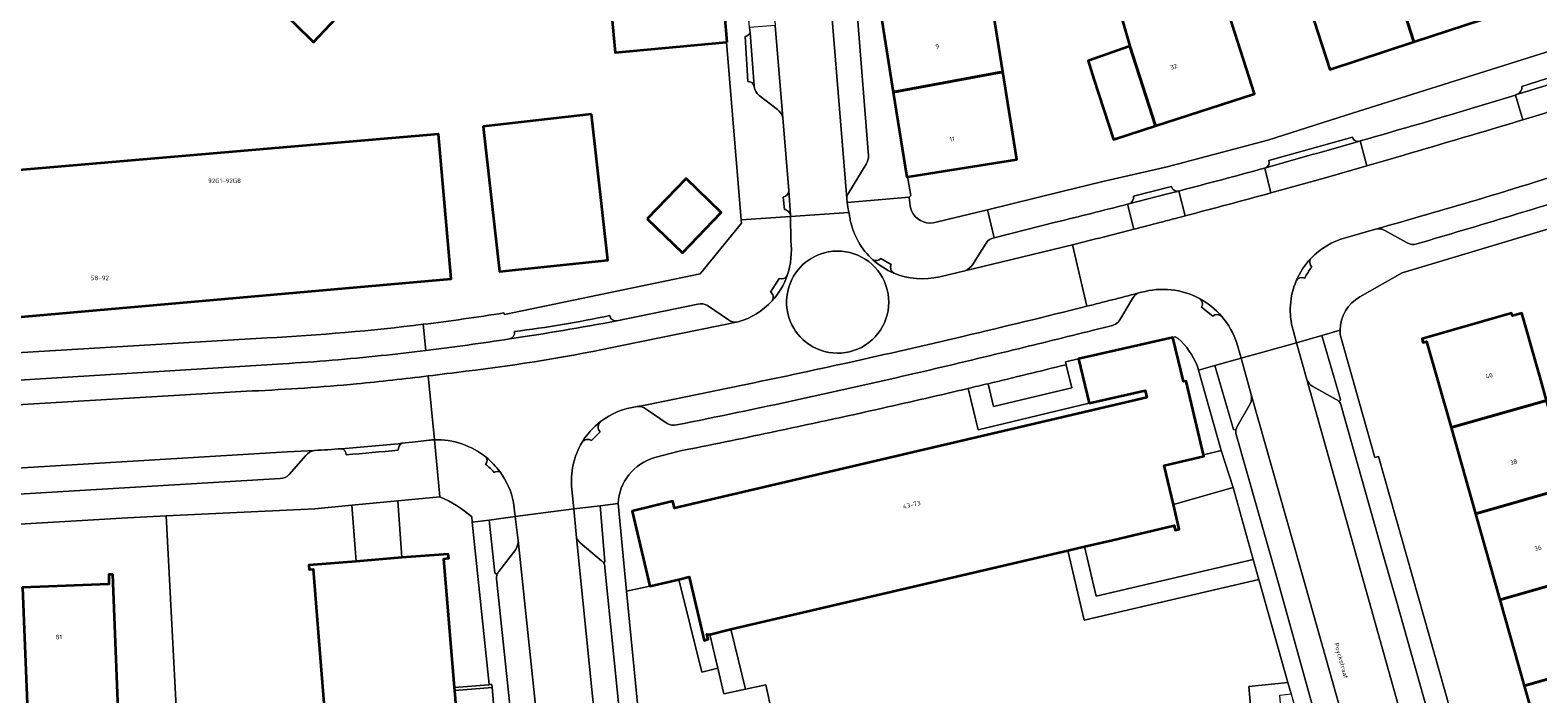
# Model space of a CAD drawing. Header units: metres. Extents: x 197700 to 204338, y 317132 to 325229.
# Tile 832 of 1056: x 202456 to 202575, y 320627 to 320679. Entities that reach past the tile are written whole.
import ezdxf
from ezdxf.enums import TextEntityAlignment as Align

# ---------------------------------------------------------------- set-up
doc = ezdxf.new("R2010")
doc.units = ezdxf.units.M
for name, color, linetype, lineweight in [('B-WE-GR-BEPLANTING_CULTUUR_HEESTERS-GV', 90, 'Continuous', 18), ('B-WE-GR-BEPLANTING_CULTUUR_ROOS-GV', 90, 'Continuous', 18), ('B-WE-IE-TERREINAFSCHEIDING_KUNSTMATIG_MUUR-GV', 90, 'Continuous', 18), ('B-WE-OG-BEBOUWING-GV', 7, 'Continuous', 35), ('B-WE-OG-BEBOUWING-T18', 10, 'Continuous', 18), ('B-WE-OG-TERREIN_CULTUURSCHEIDING-GV', 7, 'Continuous', 18), ('B-WE-OG-TERREIN_ERF-GV', 7, 'Continuous', 18), ('B-WE-OG-TOPOGRAFIE-T18', 10, 'Continuous', 18), ('B-WE-VH-VERHARDING_ASFALT-GV', 252, 'Continuous', 18), ('B-WE-VH-VERHARDING_BETONSTRAATSTEEN-GV', 252, 'Continuous', 18), ('B-WE-VH-VERHARDING_OPEN-GV', 252, 'Continuous', 18), ('B-WE-VH-VERHARDING_STRAATBAKSTEEN-GV', 252, 'Continuous', 18), ('B-WE-VH-VERHARDING_TEGEL-GV', 252, 'Continuous', 18)]:
    doc.layers.add(name, color=color, linetype=linetype, lineweight=lineweight)
doc.styles.add('NLCS-ISO-M200-T18', font='NLCS-ISO.ttf', dxfattribs={"height": 0.36})

msp = doc.modelspace()

# ---------------------------------------------------------------- linework, layer by layer
at = {"layer": 'B-WE-GR-BEPLANTING_CULTUUR_HEESTERS-GV'}
for points in [[(202487.978, 320642.403), (202484.666, 320642.088), (202484.971, 320637.62), (202488.64, 320637.898), (202488.678, 320637.579), (202488.301, 320637.534), (202489.138, 320627.383)], [(202489.138, 320627.383), (202491.84, 320627.606), (202491.872, 320627.609), (202490.532, 320640.418), (202490.488, 320640.835)]]:
    msp.add_lwpolyline(points, dxfattribs=at)
msp.add_lwpolyline([(202490.488, 320640.835, 0.0776506), (202487.978, 320642.403)], format="xyb", dxfattribs=at)
msp.add_lwpolyline([(202509.894, 320628.906), (202509.254, 320631.557), (202509.019, 320631.575), (202509.13, 320631.191), (202508.81, 320631.098), (202507.639, 320636.094), (202506.823, 320635.904), (202508.639, 320628.589)], close=True, dxfattribs=at)
at = {"layer": 'B-WE-GR-BEPLANTING_CULTUUR_ROOS-GV'}
for points in [[(202558.881, 320649.902), (202558.987, 320650.069), (202557.525, 320655.123), (202555.527, 320654.549)], [(202555.527, 320654.549), (202556.344, 320651.666)], [(202551.142, 320653.342), (202549.073, 320652.749), (202550.544, 320647.703), (202550.737, 320647.657)], [(202551.953, 320650.481), (202551.142, 320653.342)], [(202556.812, 320651.115), (202558.654, 320650.081)], [(202550.84, 320647.952), (202551.876, 320649.745)], [(202500.897, 320637.183), (202500.979, 320637.31), (202500.615, 320641.71), (202498.539, 320641.459), (202498.758, 320639.183)], [(202494.157, 320638.973), (202493.923, 320640.87), (202491.87, 320640.558), (202492.316, 320636.414), (202492.483, 320636.285)], [(202492.626, 320636.537), (202493.959, 320638.271)], [(202499.05, 320638.792), (202500.719, 320637.369)]]:
    msp.add_lwpolyline(points, dxfattribs=at)
for points in [[(202556.344, 320651.666, 0.2031514), (202556.812, 320651.115)], [(202551.876, 320649.745, 0.1753427), (202551.953, 320650.481)], [(202558.654, 320650.081, -0.0988881), (202558.881, 320649.902)], [(202550.737, 320647.657, -0.0971189), (202550.84, 320647.952)], [(202498.758, 320639.183, 0.1479519), (202499.05, 320638.792)], [(202493.959, 320638.271, 0.1397348), (202494.157, 320638.973)], [(202500.719, 320637.369, -0.0988538), (202500.897, 320637.183)], [(202492.483, 320636.285, -0.1048937), (202492.626, 320636.537)]]:
    msp.add_lwpolyline(points, format="xyb", dxfattribs=at)
at = {"layer": 'B-WE-IE-TERREINAFSCHEIDING_KUNSTMATIG_MUUR-GV'}
msp.add_lwpolyline([(202489.138, 320627.383), (202489.159, 320627.134), (202492.102, 320627.376), (202492.082, 320627.625), (202491.872, 320627.609), (202491.84, 320627.606)], close=True, dxfattribs=at)
at = {"layer": 'B-WE-OG-BEBOUWING-GV'}
for points in [[(202564.757, 320678.259), (202571.521, 320680.477), (202569.963, 320685.228), (202568.733, 320688.979), (202568.001, 320691.224), (202561.317, 320689.035), (202562.042, 320686.765)], [(202556.582, 320680.863), (202558.148, 320676.091), (202564.757, 320678.259), (202562.042, 320686.765), (202555.37, 320684.557)], [(202475.012, 320681.176), (202478.015, 320678.236), (202481.949, 320682.443), (202478.946, 320685.383)], [(202510.624, 320678.251), (202510.082, 320684.729), (202507.251, 320684.503), (202507.083, 320686.416), (202497.466, 320685.542), (202497.812, 320680.987), (202501.441, 320681.343), (202501.804, 320677.432), (202510.575, 320678.246)], [(202532.371, 320675.909), (202531.347, 320682.345), (202522.657, 320680.959), (202523.717, 320674.311)], [(202549.544, 320682.436), (202541.784, 320680.032), (202542.386, 320677.919), (202544.412, 320671.649), (202552.214, 320674.169), (202550.677, 320678.927)], [(202539.551, 320675.333), (202541.088, 320670.575), (202544.412, 320671.649), (202542.386, 320677.919), (202539.089, 320676.764)], [(202532.371, 320675.909), (202523.717, 320674.311), (202524.786, 320667.606), (202524.863, 320667.618), (202533.472, 320668.994)], [(202499.947, 320672.557), (202491.393, 320671.601), (202492.672, 320660.156), (202501.232, 320661.062)], [(202446.618, 320668.87), (202446.358, 320671.969), (202444.157, 320671.784), (202444.417, 320668.682), (202443.844, 320668.633), (202444.395, 320662.197), (202444.445, 320662.201), (202444.536, 320661.133), (202446.985, 320660.011), (202448.111, 320660.11), (202448.472, 320656.026), (202448.698, 320656.046), (202488.868, 320659.601), (202487.86, 320670.983), (202447.719, 320667.559), (202447.6, 320668.954)], [(202504.33, 320664.315), (202507.107, 320661.642), (202510.168, 320664.822), (202507.392, 320667.495)], [(202567.701, 320647.86), (202575.235, 320650), (202574.772, 320651.631), (202573.285, 320656.874), (202572.534, 320656.662), (202572.474, 320656.873), (202565.413, 320654.87), (202565.484, 320654.571), (202565.776, 320654.64)], [(202541, 320639.003), (202545.867, 320640.146), (202545.952, 320639.786), (202546.273, 320639.862), (202545.814, 320641.813), (202545.09, 320644.885), (202548.205, 320645.617), (202548.182, 320645.713), (202546.815, 320651.537), (202546.612, 320651.489), (202546.012, 320654.005), (202545.758, 320654.972), (202539.847, 320653.622), (202538.343, 320653.279), (202539.16, 320649.785), (202543.595, 320650.781), (202543.723, 320650.236), (202506.467, 320641.513), (202506.335, 320642.057), (202503.131, 320641.277), (202504.54, 320635.374), (202506.823, 320635.904), (202507.639, 320636.094), (202508.81, 320631.098), (202509.13, 320631.191), (202509.019, 320631.575), (202509.254, 320631.557), (202510.924, 320631.973), (202537.484, 320638.181), (202538.797, 320638.488)], [(202575.235, 320650), (202567.701, 320647.86), (202569.627, 320641.08), (202577.158, 320643.219)], [(202579.081, 320636.438), (202577.158, 320643.219), (202569.627, 320641.08), (202571.552, 320634.301)], [(202455.458, 320625.442), (202462.288, 320625.721), (202462.321, 320624.922), (202462.651, 320624.936), (202462.188, 320636.297), (202461.876, 320636.285), (202461.882, 320635.522), (202455.071, 320635.253)], [(202581.003, 320629.659), (202579.081, 320636.438), (202571.552, 320634.301), (202573.477, 320627.521)], [(202575.402, 320620.741), (202582.926, 320622.878), (202581.003, 320629.659), (202573.477, 320627.521)]]:
    msp.add_lwpolyline(points, close=True, dxfattribs=at)
msp.add_lwpolyline([(202489.265, 320625.844), (202489.159, 320627.134), (202489.138, 320627.383), (202488.301, 320637.534), (202488.678, 320637.579), (202488.64, 320637.898), (202484.971, 320637.62), (202481.385, 320637.309), (202477.657, 320637.014), (202477.684, 320636.685), (202477.983, 320636.709), (202478.384, 320631.726), (202481.022, 320598.942)], dxfattribs=at)
at = {"layer": 'B-WE-OG-TERREIN_CULTUURSCHEIDING-GV'}
for points in [[(202546.194, 320654.897), (202545.962, 320655.018), (202545.758, 320654.972), (202546.012, 320654.005)], [(202546.012, 320654.005), (202546.612, 320651.489), (202546.815, 320651.537), (202548.182, 320645.713), (202549.574, 320646.067), (202547.791, 320652.382), (202547.688, 320652.748)], [(202531.201, 320651.325), (202531.623, 320649.537), (202537.796, 320650.987), (202537.35, 320652.824)], [(202502.696, 320634.982), (202504.54, 320635.374), (202503.131, 320641.277), (202506.335, 320642.057), (202506.467, 320641.513), (202543.723, 320650.236), (202543.595, 320650.781), (202539.16, 320649.785), (202530.418, 320647.692), (202529.633, 320650.953)], [(202506.854, 320646.012), (202504.922, 320645.497)], [(202481.022, 320598.942), (202478.384, 320631.726), (202477.983, 320636.709), (202477.684, 320636.685), (202477.657, 320637.014), (202481.385, 320637.309), (202481.041, 320641.742), (202478.119, 320641.464), (202466.405, 320640.909), (202467.508, 320619.811)], [(202502.025, 320641.881), (202502.696, 320634.982)], [(202551.909, 320625.673), (202551.748, 320627.459), (202554.832, 320627.77), (202552.542, 320635.903), (202538.769, 320632.684), (202537.484, 320638.181), (202510.924, 320631.973), (202512.079, 320627.245), (202513.685, 320627.592), (202515.367, 320619.889)]]:
    msp.add_lwpolyline(points, dxfattribs=at)
for points in [[(202547.688, 320652.748, 0.1044591), (202546.194, 320654.897)], [(202537.35, 320652.824, -0.00234), (202531.201, 320651.325)], [(202529.633, 320650.953, -0.0026405), (202522.884, 320649.396)], [(202522.884, 320649.396, -0.0037468), (202514.085, 320647.489)], [(202514.085, 320647.489, -0.0029234), (202506.854, 320646.012)], [(202504.922, 320645.497, 0.3221312), (202502.025, 320641.881)]]:
    msp.add_lwpolyline(points, format="xyb", dxfattribs=at)
msp.add_lwpolyline([(202545.814, 320641.813), (202546.273, 320639.862), (202545.952, 320639.786), (202545.867, 320640.146), (202541, 320639.003), (202538.797, 320638.488), (202539.71, 320634.583), (202552.104, 320637.48), (202550.513, 320643.139)], close=True, dxfattribs=at)
at = {"layer": 'B-WE-OG-TERREIN_ERF-GV'}
for points in [[(202527.121, 320664.047), (202531.151, 320665.037), (202536.919, 320666.454), (202540.239, 320667.27), (202545.316, 320668.407), (202553.247, 320670.508), (202559.438, 320672.484), (202579.959, 320678.957), (202598.472, 320684.8), (202608.191, 320688.279), (202611.281, 320689.385), (202617.157, 320691.672), (202631.582, 320697.287), (202631.598, 320697.642), (202650.569, 320705.21), (202652.81, 320706.309), (202653.661, 320706.727)], [(202531.347, 320682.345), (202532.371, 320675.909), (202533.472, 320668.994), (202524.863, 320667.618), (202524.883, 320667.501), (202525.108, 320666.156), (202524.97, 320666.027), (202525.044, 320665.562)], [(202493.03, 320656.904), (202493.065, 320656.767), (202508.499, 320659.988), (202511.75, 320663.963), (202511.727, 320664.239), (202510.575, 320678.246), (202501.804, 320677.432), (202501.441, 320681.343)], [(202608.518, 320673.955), (202600.724, 320671.344), (202581.273, 320665.28), (202563.86, 320660.074), (202560.514, 320658.166)], [(202575.402, 320620.741), (202573.477, 320627.521), (202571.552, 320634.301), (202569.627, 320641.08), (202567.701, 320647.86), (202565.776, 320654.64), (202565.484, 320654.571), (202565.413, 320654.87), (202572.474, 320656.873), (202572.534, 320656.662), (202573.285, 320656.874), (202574.772, 320651.631)], [(202448.881, 320653.417), (202474.361, 320654.936)], [(202558.983, 320655.099), (202561.697, 320645.516), (202561.994, 320645.598), (202566.007, 320631.402), (202573.497, 320604.938), (202581.884, 320575.272), (202587.366, 320555.909), (202590.89, 320543.433), (202599.986, 320543.276)], [(202456.434, 320551.675), (202456.072, 320564.289), (202455.873, 320571.239), (202452.932, 320616.532), (202452.857, 320617.687), (202467.508, 320619.811), (202466.405, 320640.909), (202463.352, 320640.764), (202452.574, 320640.123)]]:
    msp.add_lwpolyline(points, dxfattribs=at)
for points in [[(202569.963, 320685.228), (202571.521, 320680.477), (202564.757, 320678.259), (202558.148, 320676.091), (202556.582, 320680.863), (202555.37, 320684.557), (202562.042, 320686.765), (202561.317, 320689.035), (202568.001, 320691.224), (202568.733, 320688.979)], [(202475.012, 320681.176), (202478.946, 320685.383), (202481.949, 320682.443), (202478.015, 320678.236)], [(202542.386, 320677.919), (202541.784, 320680.032), (202549.544, 320682.436), (202550.677, 320678.927), (202552.214, 320674.169), (202544.412, 320671.649), (202541.088, 320670.575), (202539.551, 320675.333), (202539.089, 320676.764)], [(202492.672, 320660.156), (202491.393, 320671.601), (202499.947, 320672.557), (202501.232, 320661.062)], [(202444.417, 320668.682), (202444.157, 320671.784), (202446.358, 320671.969), (202446.618, 320668.87), (202447.6, 320668.954), (202447.719, 320667.559), (202487.86, 320670.983), (202488.868, 320659.601), (202448.698, 320656.046), (202448.472, 320656.026), (202448.111, 320660.11), (202446.985, 320660.011), (202444.536, 320661.133), (202444.445, 320662.201), (202444.395, 320662.197), (202443.844, 320668.633)], [(202504.33, 320664.315), (202507.392, 320667.495), (202510.168, 320664.822), (202507.107, 320661.642)], [(202455.458, 320625.442), (202448.647, 320625.164), (202448.68, 320624.365), (202448.351, 320624.352), (202447.888, 320635.713), (202448.2, 320635.734), (202448.261, 320634.985), (202455.071, 320635.253), (202461.882, 320635.522), (202461.876, 320636.285), (202462.188, 320636.297), (202462.651, 320624.936), (202462.321, 320624.922), (202462.288, 320625.721)]]:
    msp.add_lwpolyline(points, close=True, dxfattribs=at)
for points in [[(202525.044, 320665.562, 0.1427826), (202525.302, 320664.703)], [(202525.302, 320664.703, 0.3361487), (202527.121, 320664.047)], [(202560.514, 320658.166, 0.2707449), (202558.954, 320655.534)], [(202486.668, 320656.005, 0.0092229), (202493.03, 320656.904)], [(202474.361, 320654.936, 0.0177526), (202486.668, 320656.005)], [(202558.954, 320655.534, 0.0354049), (202558.983, 320655.099)]]:
    msp.add_lwpolyline(points, format="xyb", dxfattribs=at)
at = {"layer": 'B-WE-VH-VERHARDING_ASFALT-GV'}
for points in [[(202581.75, 320674.768, -0.0044931), (202573.357, 320672.116)], [(202573.342, 320672.111, -0.0020398), (202563.976, 320669.344)], [(202569.7, 320665.799, 0.0030446), (202578.931, 320668.643)], [(202553.495, 320666.356, -0.0022461), (202546.736, 320664.548)], [(202561.738, 320663.501, 0.0040447), (202569.7, 320665.799)], [(202520.336, 320664.22, -0.0188972), (202520.265, 320664.641)], [(202522.124, 320661.087, -0.1594054), (202520.336, 320664.22)], [(202546.736, 320664.548, -0.0014617), (202542.699, 320663.499)], [(202542.699, 320663.499, -0.0017521), (202537.865, 320662.273)], [(202556.646, 320661.195, -0.1377717), (202559.388, 320662.826)], [(202516.817, 320654.621, -0.6405259), (202518.592, 320661.707)], [(202515.641, 320662.598, -0.1147568), (202515.367, 320659.843)], [(202518.631, 320661.715, -1.5559453), (202516.817, 320654.621)], [(202523.76, 320660.045, -0.0858048), (202522.124, 320661.087)], [(202555.492, 320659.436, -0.0901741), (202556.646, 320661.195)], [(202515.367, 320659.843, -0.1016897), (202514.159, 320657.84)], [(202527.392, 320659.755, -0.1613264), (202523.76, 320660.045)], [(202555.242, 320655.556, -0.1700944), (202555.492, 320659.436)], [(202538.979, 320657.426, 0.0015801), (202542.988, 320658.447)], [(202543.294, 320658.526, -0.1945126), (202547.864, 320658.039)], [(202547.864, 320658.039, -0.0905942), (202549.629, 320656.622)], [(202514.159, 320657.84, -0.1366604), (202511.506, 320656.203)], [(202529.215, 320655.052, 0.0038627), (202538.979, 320657.426)], [(202549.629, 320656.622, -0.0990203), (202550.81, 320654.511)], [(202520.154, 320652.98, 0.0033142), (202529.215, 320655.052)], [(202502.333, 320654.337, -0.0230871), (202490.023, 320652.311)], [(202490.023, 320652.311, -0.0028635), (202487.06, 320651.936)], [(202511.711, 320651.186, 0.003795), (202520.154, 320652.98)], [(202481.416, 320651.311, -0.0117767), (202473.177, 320650.752)], [(202487.06, 320651.936, -0.0051923), (202481.416, 320651.311)], [(202503.536, 320649.515, 0.0020681), (202511.711, 320651.186)], [(202500.641, 320648.334, -0.1358332), (202503.536, 320649.515)], [(202499.196, 320646.714, -0.0936121), (202500.641, 320648.334)], [(202478.087, 320646.06, 0.0042162), (202480.228, 320646.199)], [(202480.228, 320646.199, 0.0086156), (202484.99, 320646.628)], [(202487.131, 320646.876, -0.0165235), (202487.545, 320646.903)], [(202487.545, 320646.903, -0.1798731), (202491.631, 320645.524)], [(202498.39, 320643.02, -0.1657004), (202499.196, 320646.714)], [(202491.631, 320645.524, -0.0619646), (202492.724, 320644.374)], [(202492.724, 320644.374, -0.1076663), (202493.786, 320641.975)]]:
    msp.add_lwpolyline(points, format="xyb", dxfattribs=at)
for points in [[(202573.357, 320672.116), (202573.342, 320672.111)], [(202563.976, 320669.344), (202562.526, 320668.917), (202561.075, 320668.494), (202557.704, 320667.527), (202553.495, 320666.356)], [(202520.265, 320664.641), (202520.232, 320664.814), (202515.615, 320664.502), (202515.641, 320662.598)], [(202559.388, 320662.826), (202561.738, 320663.501)], [(202518.592, 320661.707), (202518.631, 320661.715)], [(202538.979, 320657.426), (202537.865, 320662.273), (202533.063, 320661.116), (202529.375, 320660.231), (202527.392, 320659.755)], [(202537.865, 320662.273), (202538.979, 320657.426)], [(202542.988, 320658.447), (202543.294, 320658.526)], [(202511.506, 320656.203), (202511.495, 320656.201), (202502.333, 320654.337)], [(202550.81, 320654.511), (202551.142, 320653.342), (202555.527, 320654.549), (202555.242, 320655.556)], [(202487.06, 320651.936), (202487.545, 320646.903)], [(202487.545, 320646.903), (202487.06, 320651.936)], [(202473.177, 320650.752), (202454.195, 320649.624)], [(202484.99, 320646.628), (202486.061, 320646.748), (202487.131, 320646.876)], [(202453.773, 320644.609), (202475.937, 320645.943), (202478.087, 320646.06)], [(202493.786, 320641.975), (202493.923, 320640.87), (202498.539, 320641.459), (202498.39, 320643.02)]]:
    msp.add_lwpolyline(points, dxfattribs=at)
at = {"layer": 'B-WE-VH-VERHARDING_BETONSTRAATSTEEN-GV'}
for points in [[(202580.515, 320677.048), (202573.286, 320674.755)], [(202573.342, 320672.111), (202573.357, 320672.116), (202572.773, 320674.076), (202571.459, 320673.672), (202570.146, 320673.271)], [(202572.87, 320674.106), (202572.773, 320674.076), (202573.357, 320672.116)], [(202553.092, 320668.347), (202553.009, 320668.322), (202553.495, 320666.356), (202557.704, 320667.527), (202561.075, 320668.494), (202560.538, 320670.455), (202560.411, 320670.419)], [(202559.924, 320670.765), (202553.337, 320668.919)], [(202560.538, 320670.455), (202561.075, 320668.494), (202562.526, 320668.917), (202563.976, 320669.344)], [(202553.495, 320666.356), (202553.009, 320668.322), (202552.99, 320668.318)], [(202546.24, 320666.509), (202546.232, 320666.507), (202545.241, 320666.249), (202542.3, 320665.493), (202542.184, 320665.463), (202542.699, 320663.499)], [(202542.3, 320665.493), (202545.241, 320666.249), (202546.232, 320666.507)], [(202545.654, 320666.867), (202542.661, 320666.115)], [(202546.24, 320666.509), (202546.736, 320664.548)], [(202546.736, 320664.548), (202546.24, 320666.509)], [(202542.699, 320663.499), (202542.184, 320665.463)], [(202536.521, 320664.047), (202531.679, 320662.822)], [(202562.492, 320663.404), (202564.235, 320662.432)], [(202518.631, 320661.715), (202518.592, 320661.707)], [(202529.375, 320660.231), (202533.063, 320661.116), (202537.865, 320662.273)], [(202531.045, 320662.403), (202529.982, 320660.701)], [(202523.572, 320660.718), (202522.74, 320661.197)], [(202514.735, 320659.619), (202514.041, 320658.545)], [(202541.545, 320656.283), (202541.597, 320656.361), (202541.832, 320656.755), (202542.519, 320657.904), (202542.6, 320658.04)], [(202542.949, 320658.424), (202542.988, 320658.447)], [(202508.323, 320657.602), (202501.921, 320656.275)], [(202510.729, 320656.356), (202509.076, 320657.479)], [(202548.018, 320657.353), (202548.91, 320656.643)], [(202502.333, 320654.337), (202511.495, 320656.201)], [(202539.415, 320655.515), (202540.915, 320655.889), (202541.016, 320655.915), (202541.068, 320655.932), (202541.128, 320655.955)], [(202572.028, 320595.749), (202560.81, 320635.764), (202560.271, 320637.64), (202556.344, 320651.666), (202555.527, 320654.549), (202551.142, 320653.342), (202551.953, 320650.481), (202555.866, 320636.685), (202557.805, 320629.801), (202559.207, 320624.865), (202560.714, 320619.561)], [(202475.608, 320652.893), (202449.68, 320651.288)], [(202556.344, 320651.666), (202560.271, 320637.64), (202560.81, 320635.764), (202572.028, 320595.749)], [(202558.654, 320650.081), (202556.812, 320651.115)], [(202454.195, 320649.624), (202473.177, 320650.752)], [(202551.876, 320649.745), (202550.84, 320647.952)], [(202557.233, 320624.341), (202559.207, 320624.865), (202557.805, 320629.801), (202555.866, 320636.685), (202551.953, 320650.481)], [(202504.254, 320649.33), (202505.903, 320648.198)], [(202572.814, 320600.85), (202563.406, 320634.187), (202562.288, 320638.033), (202559.041, 320649.588)], [(202499.925, 320646.839), (202500.614, 320647.542)], [(202550.755, 320647.327), (202554.007, 320635.869), (202557.233, 320624.341)], [(202478.087, 320646.06), (202475.937, 320645.943), (202453.773, 320644.609)], [(202476.097, 320644.163), (202477.423, 320645.655)], [(202452.542, 320642.499), (202475.401, 320643.857)], [(202500.767, 320619.167), (202498.758, 320639.183), (202498.539, 320641.459), (202493.923, 320640.87), (202494.157, 320638.973), (202496.035, 320620.982)], [(202498.758, 320639.183), (202500.767, 320619.167), (202501.423, 320612.205), (202501.545, 320611.037)], [(202493.959, 320638.271), (202492.626, 320636.537)], [(202496.819, 320594.893), (202498.959, 320592.367), (202498.685, 320595.377), (202498.025, 320601.616), (202496.8, 320613.723), (202496.035, 320620.982), (202494.157, 320638.973)], [(202500.719, 320637.369), (202499.05, 320638.792)], [(202503.323, 320613.885), (202502.197, 320624.854), (202500.999, 320636.823)], [(202492.454, 320635.942), (202494.035, 320620.782), (202496.641, 320595.294), (202496.652, 320595.232)]]:
    msp.add_lwpolyline(points, dxfattribs=at)
for points in [[(202581.133, 320676.708, -0.0028852), (202572.87, 320674.106)], [(202572.87, 320674.106, 0.0028852), (202581.133, 320676.708)], [(202573.286, 320674.755, -0.3439582), (202572.87, 320674.106)], [(202573.357, 320672.116, 0.0044931), (202581.75, 320674.768)], [(202570.146, 320673.271, -0.0041148), (202560.538, 320670.455)], [(202563.976, 320669.344, 0.0020398), (202573.342, 320672.111)], [(202560.411, 320670.419, -0.0020597), (202553.092, 320668.347)], [(202553.092, 320668.347, 0.0020597), (202560.411, 320670.419)], [(202560.411, 320670.419, -0.3901537), (202559.924, 320670.765)], [(202553.337, 320668.919, -0.4129639), (202553.092, 320668.347)], [(202552.99, 320668.318, -0.0034013), (202546.24, 320666.509)], [(202578.931, 320668.643, -0.0030446), (202569.7, 320665.799)], [(202546.232, 320666.507, -0.426213), (202545.654, 320666.867)], [(202546.736, 320664.548, 0.0022461), (202553.495, 320666.356)], [(202572.45, 320664.562, 0.0033134), (202581.209, 320667.257)], [(202542.184, 320665.463, -0.0023683), (202536.521, 320664.047)], [(202542.661, 320666.115, -0.3761476), (202542.3, 320665.493)], [(202569.7, 320665.799, -0.0040447), (202561.738, 320663.501)], [(202542.699, 320663.499, 0.0014617), (202546.736, 320664.548)], [(202565.009, 320662.344, 0.0018383), (202572.45, 320664.562)], [(202531.679, 320662.822, 0.22809), (202531.045, 320662.403)], [(202537.865, 320662.273, 0.0017521), (202542.699, 320663.499)], [(202561.738, 320663.501, -0.182098), (202562.492, 320663.404)], [(202518.592, 320661.707, 0.6405259), (202516.817, 320654.621)], [(202516.817, 320654.621, 1.5559453), (202518.631, 320661.715)], [(202564.235, 320662.432, 0.2203232), (202565.009, 320662.344)], [(202522.74, 320661.197, -0.3573439), (202522.124, 320661.087)], [(202522.124, 320661.087, 0.0858048), (202523.76, 320660.045)], [(202523.76, 320660.045, -0.3998203), (202523.572, 320660.718)], [(202529.982, 320660.701, -0.162342), (202529.375, 320660.231)], [(202556.646, 320661.195, 0.0901741), (202555.492, 320659.436)], [(202556.167, 320659.648, -0.0536052), (202556.734, 320660.52)], [(202556.734, 320660.52, -0.3824827), (202556.646, 320661.195)], [(202514.159, 320657.84, 0.1016897), (202515.367, 320659.843)], [(202515.367, 320659.843, -0.3980795), (202514.735, 320659.619)], [(202555.492, 320659.436, -0.3867625), (202556.167, 320659.648)], [(202514.041, 320658.545, -0.433534), (202514.159, 320657.84)], [(202542.988, 320658.447, -0.0015801), (202538.979, 320657.426)], [(202542.6, 320658.04, -0.1321), (202542.949, 320658.424)], [(202549.629, 320656.622, 0.0905942), (202547.864, 320658.039)], [(202547.864, 320658.039, -0.4347465), (202548.018, 320657.353)], [(202509.076, 320657.479, 0.2105304), (202508.323, 320657.602)], [(202538.979, 320657.426, -0.0038627), (202529.215, 320655.052)], [(202493.471, 320654.849, 0.0087479), (202501.921, 320656.275)], [(202501.921, 320656.275, -0.0087479), (202493.471, 320654.849)], [(202501.389, 320656.7, -0.020389), (202493.867, 320655.436)], [(202501.921, 320656.275, -0.4190368), (202501.389, 320656.7)], [(202511.495, 320656.201, -0.1994957), (202510.729, 320656.356)], [(202541.128, 320655.955, 0.1337099), (202541.545, 320656.283)], [(202548.91, 320656.643, -0.379508), (202549.629, 320656.622)], [(202493.471, 320654.849, -0.0066813), (202486.866, 320653.943)], [(202493.867, 320655.436, -0.4065659), (202493.471, 320654.849)], [(202529.215, 320655.052, -0.0033142), (202520.154, 320652.98)], [(202533.206, 320653.991, 0.0015563), (202539.415, 320655.515)], [(202483.356, 320653.535, -0.0100622), (202475.608, 320652.893)], [(202486.866, 320653.943, -0.0035039), (202483.356, 320653.535)], [(202490.023, 320652.311, 0.0230871), (202502.333, 320654.337)], [(202525.624, 320652.18, 0.0030486), (202533.206, 320653.991)], [(202487.06, 320651.936, 0.0028635), (202490.023, 320652.311)], [(202506.639, 320648.073, 0.0077913), (202525.624, 320652.18)], [(202520.154, 320652.98, -0.003795), (202511.711, 320651.186)], [(202473.177, 320650.752, 0.0117767), (202481.416, 320651.311)], [(202481.416, 320651.311, 0.0051923), (202487.06, 320651.936)], [(202511.711, 320651.186, -0.0020681), (202503.536, 320649.515)], [(202556.812, 320651.115, -0.2031514), (202556.344, 320651.666)], [(202551.953, 320650.481, -0.1753427), (202551.876, 320649.745)], [(202558.881, 320649.902, 0.0988881), (202558.654, 320650.081)], [(202559.041, 320649.588, 0.1192645), (202558.881, 320649.902)], [(202503.536, 320649.515, -0.2191845), (202504.254, 320649.33)], [(202500.641, 320648.334, 0.0936121), (202499.196, 320646.714)], [(202500.614, 320647.542, -0.4256166), (202500.641, 320648.334)], [(202505.903, 320648.198, 0.1783829), (202506.639, 320648.073)], [(202550.737, 320647.657, 0.1030543), (202550.755, 320647.327)], [(202550.84, 320647.952, 0.0971189), (202550.737, 320647.657)], [(202484.99, 320646.628, -0.0086156), (202480.228, 320646.199)], [(202480.228, 320646.199, -0.3636227), (202480.59, 320645.726)], [(202484.695, 320646.094, -0.290269), (202484.99, 320646.628)], [(202499.196, 320646.714, -0.4176347), (202499.925, 320646.839)], [(202477.423, 320645.655, -0.2057656), (202478.087, 320646.06)], [(202480.59, 320645.726, 0.0059082), (202484.695, 320646.094)], [(202491.631, 320645.524, -0.332343), (202491.583, 320644.969)], [(202491.583, 320644.969, -0.0450622), (202492.261, 320644.334)], [(202492.724, 320644.374, 0.0619646), (202491.631, 320645.524)], [(202475.401, 320643.857, 0.2390446), (202476.097, 320644.163)], [(202492.261, 320644.334, -0.2285467), (202492.724, 320644.374)], [(202499.05, 320638.792, -0.1479519), (202498.758, 320639.183)], [(202494.157, 320638.973, -0.1397348), (202493.959, 320638.271)], [(202500.897, 320637.183, 0.0988538), (202500.719, 320637.369)], [(202500.999, 320636.823, 0.1439107), (202500.897, 320637.183)], [(202492.483, 320636.285, 0.1136299), (202492.454, 320635.942)], [(202492.626, 320636.537, 0.1048937), (202492.483, 320636.285)]]:
    msp.add_lwpolyline(points, format="xyb", dxfattribs=at)
msp.add_lwpolyline([(202481.385, 320637.309), (202484.971, 320637.62), (202484.666, 320642.088), (202481.041, 320641.742)], close=True, dxfattribs=at)
at = {"layer": 'B-WE-VH-VERHARDING_OPEN-GV'}
for points in [[(202548.205, 320645.617), (202545.09, 320644.885), (202545.814, 320641.813), (202550.513, 320643.139), (202549.574, 320646.067), (202548.182, 320645.713)], [(202537.484, 320638.181), (202538.769, 320632.684), (202552.542, 320635.903), (202552.104, 320637.48), (202539.71, 320634.583), (202538.797, 320638.488)], [(202512.079, 320627.245), (202510.924, 320631.973), (202509.254, 320631.557), (202509.894, 320628.906), (202510.362, 320626.89)], [(202489.265, 320625.844), (202492.218, 320626.157), (202492.102, 320627.376), (202489.159, 320627.134)], [(202554.832, 320627.77), (202551.748, 320627.459), (202551.909, 320625.673), (202551.947, 320625.354), (202551.649, 320625.319), (202551.747, 320624.298), (202554.388, 320624.524), (202554.209, 320626.784), (202555.092, 320626.878)]]:
    msp.add_lwpolyline(points, close=True, dxfattribs=at)
at = {"layer": 'B-WE-VH-VERHARDING_STRAATBAKSTEEN-GV'}
for points in [[(202506.496, 320730.403), (202506.979, 320724.915), (202507.376, 320719.415), (202507.527, 320717.329), (202508.05, 320710.639), (202508.544, 320704.314), (202508.833, 320701.707), (202509.603, 320691.706), (202510.082, 320684.729), (202510.624, 320678.251), (202510.575, 320678.246), (202511.727, 320664.239), (202515.615, 320664.502), (202515.613, 320664.594)], [(202514.129, 320683.163), (202514.424, 320679.564), (202515.021, 320672.286), (202515.491, 320666.544), (202515.613, 320664.594), (202515.615, 320664.502), (202520.232, 320664.814), (202520.15, 320665.241), (202520.08, 320665.605), (202520.055, 320665.92), (202518.914, 320680.065), (202518.564, 320684.412), (202518.518, 320684.978), (202518.238, 320689.14), (202518.216, 320689.408), (202517.5, 320697.98), (202517.32, 320700.233), (202516.741, 320707.496), (202515.99, 320717.154), (202515.978, 320717.307), (202515.078, 320728.451)], [(202520.055, 320665.92), (202520.08, 320665.605), (202524.97, 320666.027), (202525.108, 320666.156), (202524.883, 320667.501), (202524.863, 320667.618), (202524.786, 320667.606), (202523.717, 320674.311), (202522.657, 320680.959), (202522.131, 320684.275), (202521.968, 320686.746), (202521.334, 320694.213), (202520.763, 320701.317)], [(202519.376, 320700.413), (202519.372, 320700.375), (202519.371, 320700.339), (202520.21, 320690.043), (202520.585, 320684.115), (202520.895, 320680.21), (202521.761, 320669.286)], [(202512.433, 320678.974), (202512.4, 320679.397), (202511.876, 320686.054)], [(202515.021, 320672.286), (202514.424, 320679.564), (202512.4, 320679.397), (202512.433, 320678.974), (202512.762, 320674.79), (202512.767, 320674.724)], [(202521.761, 320669.286), (202520.895, 320680.21), (202518.914, 320680.065), (202520.055, 320665.92)], [(202512.258, 320675.135), (202512.039, 320678.697)], [(202512.039, 320678.697), (202512.258, 320675.135)], [(202512.762, 320674.79), (202512.433, 320678.974)], [(202512.767, 320674.724), (202512.762, 320674.79)], [(202514.597, 320672.934), (202513.148, 320674.038)], [(202513.148, 320674.038), (202514.597, 320672.934)], [(202515.491, 320666.544), (202515.021, 320672.286)], [(202521.597, 320668.629), (202520.201, 320666.334)], [(202520.201, 320666.334), (202521.597, 320668.629)], [(202515.613, 320664.594), (202515.491, 320666.544)], [(202515.058, 320666.035), (202515.145, 320665.042)], [(202515.145, 320665.042), (202515.058, 320666.035)], [(202529.633, 320650.953), (202530.418, 320647.692), (202539.16, 320649.785), (202538.343, 320653.279), (202537.297, 320653.039), (202537.35, 320652.824), (202537.796, 320650.987), (202531.623, 320649.537), (202531.201, 320651.325)]]:
    msp.add_lwpolyline(points, dxfattribs=at)
for points in [[(202512.039, 320678.697, 0.2711341), (202512.433, 320678.974)], [(202512.433, 320678.974, -0.2711341), (202512.039, 320678.697)], [(202512.762, 320674.79, 0.354669), (202512.258, 320675.135)], [(202512.258, 320675.135, -0.354669), (202512.762, 320674.79)], [(202513.148, 320674.038, -0.1823297), (202512.767, 320674.724)], [(202512.767, 320674.724, 0.1823297), (202513.148, 320674.038)], [(202515.021, 320672.286, 0.1712731), (202514.597, 320672.934)], [(202514.597, 320672.934, -0.1712731), (202515.021, 320672.286)], [(202521.761, 320669.286, -0.1672639), (202521.597, 320668.629)], [(202521.597, 320668.629, 0.1672639), (202521.761, 320669.286)], [(202515.491, 320666.544, -0.3592215), (202515.058, 320666.035)], [(202515.058, 320666.035, 0.3592215), (202515.491, 320666.544)], [(202520.201, 320666.334, 0.1283859), (202520.055, 320665.92)], [(202520.055, 320665.92, -0.1283859), (202520.201, 320666.334)], [(202515.145, 320665.042, -0.3645987), (202515.613, 320664.594)], [(202515.613, 320664.594, 0.3645987), (202515.145, 320665.042)], [(202531.201, 320651.325, -0.0009211), (202529.633, 320650.953)]]:
    msp.add_lwpolyline(points, format="xyb", dxfattribs=at)
at = {"layer": 'B-WE-VH-VERHARDING_TEGEL-GV'}
for points in [[(202608.95, 320686.275), (202608.191, 320688.279), (202598.472, 320684.8), (202579.959, 320678.957), (202559.438, 320672.484), (202553.247, 320670.508), (202545.316, 320668.407), (202540.239, 320667.27), (202536.919, 320666.454), (202531.151, 320665.037), (202531.679, 320662.822), (202536.521, 320664.047)], [(202573.286, 320674.755), (202580.515, 320677.048)], [(202560.514, 320658.166), (202563.86, 320660.074), (202581.273, 320665.28), (202600.724, 320671.344), (202608.518, 320673.955)], [(202570.146, 320673.271), (202571.459, 320673.672), (202572.773, 320674.076), (202572.87, 320674.106)], [(202553.337, 320668.919), (202559.924, 320670.765)], [(202560.411, 320670.419), (202560.538, 320670.455)], [(202552.99, 320668.318), (202553.009, 320668.322), (202553.092, 320668.347)], [(202542.661, 320666.115), (202545.654, 320666.867)], [(202546.232, 320666.507), (202546.24, 320666.509)], [(202525.044, 320665.562), (202524.97, 320666.027), (202520.08, 320665.605), (202520.15, 320665.241), (202520.232, 320664.814), (202520.265, 320664.641)], [(202542.184, 320665.463), (202542.3, 320665.493)], [(202515.641, 320662.598), (202515.615, 320664.502), (202511.727, 320664.239), (202511.75, 320663.963), (202508.499, 320659.988), (202493.065, 320656.767), (202493.03, 320656.904)], [(202531.151, 320665.037), (202527.121, 320664.047)], [(202531.679, 320662.822), (202531.151, 320665.037)], [(202561.738, 320663.501), (202559.388, 320662.826)], [(202564.235, 320662.432), (202562.492, 320663.404)], [(202529.982, 320660.701), (202531.045, 320662.403)], [(202522.74, 320661.197), (202523.572, 320660.718)], [(202514.041, 320658.545), (202514.735, 320659.619)], [(202527.392, 320659.755), (202529.375, 320660.231)], [(202542.6, 320658.04), (202542.519, 320657.904), (202541.832, 320656.755), (202541.597, 320656.361), (202541.545, 320656.283)], [(202543.294, 320658.526), (202542.988, 320658.447), (202542.949, 320658.424)], [(202501.921, 320656.275), (202508.323, 320657.602)], [(202509.076, 320657.479), (202510.729, 320656.356)], [(202548.91, 320656.643), (202548.018, 320657.353)], [(202486.668, 320656.005), (202486.866, 320653.943)], [(202486.866, 320653.943), (202486.668, 320656.005)], [(202511.495, 320656.201), (202511.506, 320656.203)], [(202541.128, 320655.955), (202541.068, 320655.932), (202541.016, 320655.915), (202540.915, 320655.889), (202539.415, 320655.515)], [(202474.361, 320654.936), (202448.881, 320653.417)], [(202537.35, 320652.824), (202537.297, 320653.039), (202538.343, 320653.279), (202539.847, 320653.622), (202545.758, 320654.972), (202545.962, 320655.018), (202546.194, 320654.897)], [(202547.688, 320652.748), (202547.791, 320652.382), (202549.073, 320652.749), (202551.142, 320653.342), (202550.81, 320654.511)], [(202555.242, 320655.556), (202555.527, 320654.549), (202557.525, 320655.123), (202558.954, 320655.534)], [(202558.954, 320655.534), (202557.525, 320655.123), (202558.987, 320650.069), (202558.881, 320649.902)], [(202578.257, 320575.266), (202578.367, 320574.517), (202579.872, 320574.825), (202580.229, 320574.919), (202581.884, 320575.272), (202573.497, 320604.938), (202566.007, 320631.402), (202561.994, 320645.598), (202561.697, 320645.516), (202558.983, 320655.099)], [(202449.68, 320651.288), (202475.608, 320652.893)], [(202550.737, 320647.657), (202550.544, 320647.703), (202549.073, 320652.749), (202547.791, 320652.382), (202549.574, 320646.067), (202550.513, 320643.139)], [(202505.903, 320648.198), (202504.254, 320649.33)], [(202559.041, 320649.588), (202562.288, 320638.033), (202563.406, 320634.187), (202572.814, 320600.85)], [(202500.614, 320647.542), (202499.925, 320646.839)], [(202563.899, 320600.706), (202558.745, 320618.98), (202557.233, 320624.341), (202554.007, 320635.869), (202550.755, 320647.327)], [(202452.574, 320640.123), (202463.352, 320640.764), (202466.405, 320640.909), (202478.119, 320641.464), (202481.041, 320641.742), (202484.666, 320642.088), (202487.978, 320642.403), (202487.545, 320646.903)], [(202487.131, 320646.876), (202486.061, 320646.748), (202484.99, 320646.628)], [(202487.545, 320646.903), (202487.978, 320642.403)], [(202477.423, 320645.655), (202476.097, 320644.163)], [(202504.922, 320645.497), (202506.854, 320646.012)], [(202475.401, 320643.857), (202452.542, 320642.499)], [(202498.39, 320643.02), (202498.539, 320641.459), (202500.615, 320641.71), (202502.025, 320641.881)], [(202550.513, 320643.139), (202552.104, 320637.48), (202552.542, 320635.903), (202554.832, 320627.77), (202555.092, 320626.878), (202556.154, 320623.111), (202556.242, 320623.121), (202556.272, 320622.873), (202557.083, 320619.877), (202557.118, 320619.747), (202557.173, 320619.552), (202560.829, 320606.497), (202561.206, 320605.193), (202562.692, 320599.899)], [(202490.488, 320640.835), (202490.532, 320640.418), (202491.87, 320640.558), (202493.923, 320640.87), (202493.786, 320641.975)], [(202507.957, 320552.82), (202508.119, 320552.757), (202508.374, 320546.492), (202509.761, 320546.54), (202509.465, 320554.999), (202509.311, 320559.698), (202509.089, 320564.1), (202508.888, 320568.094), (202508.811, 320569.63), (202508.489, 320575.14), (202507.9, 320582.245), (202506.764, 320594.559), (202505.713, 320605.036), (202504.867, 320613.007), (202504.468, 320617.207), (202504.445, 320617.435), (202503.93, 320622.357), (202502.696, 320634.982), (202502.025, 320641.881), (202500.615, 320641.71), (202500.979, 320637.31), (202500.897, 320637.183)], [(202492.483, 320636.285), (202492.316, 320636.414), (202491.87, 320640.558), (202490.532, 320640.418), (202491.872, 320627.609), (202492.082, 320627.625), (202492.102, 320627.376)], [(202500.999, 320636.823), (202502.197, 320624.854), (202503.323, 320613.885)], [(202497.892, 320581.943), (202497.152, 320589.147), (202498.705, 320589.297), (202498.556, 320590.862), (202497.038, 320590.707), (202496.652, 320595.232), (202496.641, 320595.294), (202494.035, 320620.782), (202492.454, 320635.942)], [(202492.102, 320627.376), (202492.218, 320626.157)]]:
    msp.add_lwpolyline(points, dxfattribs=at)
for points in [[(202572.87, 320674.106, 0.3439582), (202573.286, 320674.755)], [(202560.538, 320670.455, 0.0041148), (202570.146, 320673.271)], [(202559.924, 320670.765, 0.3901537), (202560.411, 320670.419)], [(202553.092, 320668.347, 0.4129639), (202553.337, 320668.919)], [(202546.24, 320666.509, 0.0034013), (202552.99, 320668.318)], [(202545.654, 320666.867, 0.426213), (202546.232, 320666.507)], [(202581.209, 320667.257, -0.0033134), (202572.45, 320664.562)], [(202525.302, 320664.703, -0.1427826), (202525.044, 320665.562)], [(202536.521, 320664.047, 0.0023683), (202542.184, 320665.463)], [(202542.3, 320665.493, 0.3761476), (202542.661, 320666.115)], [(202520.265, 320664.641, 0.0188972), (202520.336, 320664.22)], [(202520.336, 320664.22, 0.1594054), (202522.124, 320661.087)], [(202527.121, 320664.047, -0.3361487), (202525.302, 320664.703)], [(202572.45, 320664.562, -0.0018383), (202565.009, 320662.344)], [(202531.045, 320662.403, -0.22809), (202531.679, 320662.822)], [(202559.388, 320662.826, 0.1377717), (202556.646, 320661.195)], [(202562.492, 320663.404, 0.182098), (202561.738, 320663.501)], [(202515.367, 320659.843, 0.1147568), (202515.641, 320662.598)], [(202565.009, 320662.344, -0.2203232), (202564.235, 320662.432)], [(202522.124, 320661.087, 0.3573439), (202522.74, 320661.197)], [(202523.572, 320660.718, 0.3998203), (202523.76, 320660.045)], [(202529.375, 320660.231, 0.162342), (202529.982, 320660.701)], [(202556.734, 320660.52, 0.0536052), (202556.167, 320659.648)], [(202556.646, 320661.195, 0.3824827), (202556.734, 320660.52)], [(202514.735, 320659.619, 0.3980795), (202515.367, 320659.843)], [(202523.76, 320660.045, 0.1613264), (202527.392, 320659.755)], [(202555.492, 320659.436, 0.1700944), (202555.242, 320655.556)], [(202556.167, 320659.648, 0.3867625), (202555.492, 320659.436)], [(202514.159, 320657.84, 0.433534), (202514.041, 320658.545)], [(202542.949, 320658.424, 0.1321), (202542.6, 320658.04)], [(202547.864, 320658.039, 0.1945126), (202543.294, 320658.526)], [(202548.018, 320657.353, 0.4347465), (202547.864, 320658.039)], [(202558.954, 320655.534, -0.2707449), (202560.514, 320658.166)], [(202493.03, 320656.904, -0.0092229), (202486.668, 320656.005)], [(202508.323, 320657.602, -0.2105304), (202509.076, 320657.479)], [(202511.506, 320656.203, 0.1366604), (202514.159, 320657.84)], [(202486.668, 320656.005, -0.0177526), (202474.361, 320654.936)], [(202493.867, 320655.436, 0.020389), (202501.389, 320656.7)], [(202501.389, 320656.7, 0.4190368), (202501.921, 320656.275)], [(202510.729, 320656.356, 0.1994957), (202511.495, 320656.201)], [(202541.545, 320656.283, -0.1337099), (202541.128, 320655.955)], [(202549.629, 320656.622, 0.379508), (202548.91, 320656.643)], [(202550.81, 320654.511, 0.0990203), (202549.629, 320656.622)], [(202486.866, 320653.943, 0.0066813), (202493.471, 320654.849)], [(202493.471, 320654.849, 0.4065659), (202493.867, 320655.436)], [(202539.415, 320655.515, -0.0015563), (202533.206, 320653.991)], [(202546.194, 320654.897, -0.1044591), (202547.688, 320652.748)], [(202558.983, 320655.099, -0.0354049), (202558.954, 320655.534)], [(202475.608, 320652.893, 0.0100622), (202483.356, 320653.535)], [(202483.356, 320653.535, 0.0035039), (202486.866, 320653.943)], [(202533.206, 320653.991, -0.0030486), (202525.624, 320652.18)], [(202525.624, 320652.18, -0.0077913), (202506.639, 320648.073)], [(202531.201, 320651.325, 0.00234), (202537.35, 320652.824)], [(202522.884, 320649.396, 0.0026405), (202529.633, 320650.953)], [(202529.633, 320650.953, 0.0009211), (202531.201, 320651.325)], [(202558.881, 320649.902, -0.1192645), (202559.041, 320649.588)], [(202503.536, 320649.515, 0.1358332), (202500.641, 320648.334)], [(202504.254, 320649.33, 0.2191845), (202503.536, 320649.515)], [(202514.085, 320647.489, 0.0037468), (202522.884, 320649.396)], [(202500.641, 320648.334, 0.4256166), (202500.614, 320647.542)], [(202506.639, 320648.073, -0.1783829), (202505.903, 320648.198)], [(202506.854, 320646.012, 0.0029234), (202514.085, 320647.489)], [(202550.755, 320647.327, -0.1030543), (202550.737, 320647.657)], [(202480.228, 320646.199, -0.0042162), (202478.087, 320646.06)], [(202480.59, 320645.726, 0.3636227), (202480.228, 320646.199)], [(202484.99, 320646.628, 0.290269), (202484.695, 320646.094)], [(202487.545, 320646.903, 0.0165235), (202487.131, 320646.876)], [(202491.631, 320645.524, 0.1798731), (202487.545, 320646.903)], [(202499.196, 320646.714, 0.1657004), (202498.39, 320643.02)], [(202499.925, 320646.839, 0.4176347), (202499.196, 320646.714)], [(202478.087, 320646.06, 0.2057656), (202477.423, 320645.655)], [(202484.695, 320646.094, -0.0059082), (202480.59, 320645.726)], [(202491.583, 320644.969, 0.332343), (202491.631, 320645.524)], [(202492.261, 320644.334, 0.0450622), (202491.583, 320644.969)], [(202502.025, 320641.881, -0.3221312), (202504.922, 320645.497)], [(202476.097, 320644.163, -0.2390446), (202475.401, 320643.857)], [(202492.724, 320644.374, 0.2285467), (202492.261, 320644.334)], [(202493.786, 320641.975, 0.1076663), (202492.724, 320644.374)], [(202487.978, 320642.403, -0.0776506), (202490.488, 320640.835)], [(202500.897, 320637.183, -0.1439107), (202500.999, 320636.823)], [(202492.454, 320635.942, -0.1136299), (202492.483, 320636.285)]]:
    msp.add_lwpolyline(points, format="xyb", dxfattribs=at)
msp.add_lwpolyline([(202504.445, 320617.435), (202515.367, 320619.889), (202513.685, 320627.592), (202512.079, 320627.245), (202510.362, 320626.89), (202509.894, 320628.906), (202508.639, 320628.589), (202506.823, 320635.904), (202504.54, 320635.374), (202502.696, 320634.982), (202503.93, 320622.357)], close=True, dxfattribs=at)

# ---------------------------------------------------------------- texts
at = {"layer": 'B-WE-OG-BEBOUWING-T18', "style": 'NLCS-ISO-M200-T18'}
for s, rotation, p in [('9', 9, (202527.194, 320677.91)), ('32', 17.9, (202545.834, 320676.312)), ('11', 9, (202528.359, 320670.601)), ('40', 15.8, (202570.698, 320651.95)), ('38', 15.8, (202572.63, 320645.145)), ('43-73', 13.1, (202525.182, 320641.787)), ('36', 15.8, (202574.556, 320638.364)), ('81', 2.2, (202457.938, 320631.363))]:
    msp.add_text(s, height=0.36, rotation=rotation, dxfattribs=at).set_placement(p, align=Align.MIDDLE)
for s, p in [('92G1-92G8', (202471.001, 320667.315)), ('58-92', (202461.169, 320659.659))]:
    msp.add_text(s, height=0.36, dxfattribs=at).set_placement(p, align=Align.MIDDLE)
at = {"layer": 'B-WE-OG-TOPOGRAFIE-T18', "style": 'NLCS-ISO-M200-T18'}
msp.add_text('Poyckstraat', height=0.36, rotation=285.8, dxfattribs=at).set_placement((202558.996, 320629.495), align=Align.MIDDLE)

doc.saveas('drawing.dxf')
